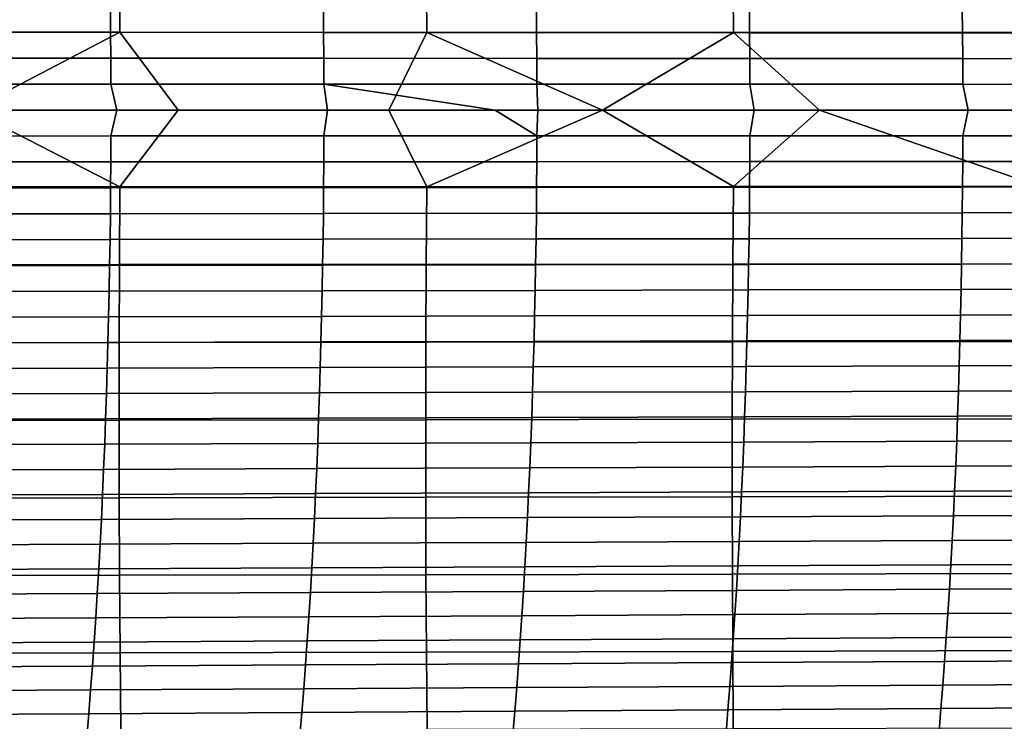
# Model space of a CAD drawing. Header units: metres. Extents: x -23 to 242, y -40 to 23.
# Tile 368 of 450: x 120 to 133, y -8 to 1. Entities that reach past the tile are written whole.
import ezdxf

# ---------------------------------------------------------------- set-up
doc = ezdxf.new("R2010")
doc.units = ezdxf.units.M
doc.layers.add('solid_10171013', color=7, linetype='CONTINUOUS')

msp = doc.modelspace()

# ---------------------------------------------------------------- linework, layer by layer
at = {"layer": 'solid_10171013'}
for points in [[(117.486252, 2.02226, 287.026917), (117.491882, 1.010624, 287.054474), (121.476326, 1.009238, 287.756195), (121.470085, 2.019531, 287.729034)], [(121.470085, 2.019531, 287.729034), (121.476326, 1.009238, 287.756195), (125.460411, 1.007819, 288.459045), (125.453552, 2.016737, 288.432312)], [(125.453552, 2.016737, 288.432312), (125.460411, 1.007819, 288.459045), (129.444199, 1.006376, 289.162842), (129.436722, 2.013894, 289.136658)], [(129.436722, 2.013894, 289.136658), (129.444199, 1.006376, 289.162842), (133.427765, 1.004918, 289.867462), (133.419662, 2.011019, 289.841919)], [(118.583595, 1.348421, 260.133728), (121.351028, 1.345712, 260.714661), (121.354408, 1.009662, 260.696014), (118.586983, 1.011676, 260.11496)], [(121.351028, 1.345712, 260.714661), (124.118088, 1.342916, 261.295624), (124.121445, 1.007579, 261.277039), (121.354408, 1.009662, 260.696014)], [(124.118088, 1.342916, 261.295624), (126.884758, 1.340091, 261.876678), (126.8881, 1.005469, 261.858215), (124.121445, 1.007579, 261.277039)], [(126.884758, 1.340091, 261.876678), (129.651016, 1.33721, 262.458038), (129.654358, 1.003312, 262.439636), (126.8881, 1.005469, 261.858215)], [(129.651016, 1.33721, 262.458038), (132.41687, 1.334308, 263.039764), (132.420181, 1.001136, 263.021484), (129.654358, 1.003312, 262.439636)], [(132.41687, 1.334308, 263.039764), (135.182297, 1.331354, 263.62207), (135.185593, 0.998917, 263.603851), (132.420181, 1.001136, 263.021484)], [(121.476326, 1.009238, 287.756195), (117.491882, 1.010624, 287.054474), (119.534027, -0.000294, 287.423584)], [(118.586983, 1.011676, 260.11496), (121.354408, 1.009662, 260.696014), (121.356865, 0.67329, 260.682373), (118.589455, 0.674619, 260.101257)], [(121.476326, 1.009238, 287.756195), (119.534027, -0.000294, 287.423584), (121.476433, -0.99671, 287.756439), (122.232002, -0.00033, 287.898895)], [(121.354408, 1.009662, 260.696014), (124.121445, 1.007579, 261.277039), (124.123901, 0.671912, 261.263489), (121.356865, 0.67329, 260.682373)], [(125.460411, 1.007819, 288.459045), (121.476326, 1.009238, 287.756195), (122.232002, -0.00033, 287.898895), (124.969276, -0.000365, 288.381653)], [(124.121445, 1.007579, 261.277039), (126.8881, 1.005469, 261.858215), (126.890541, 0.670512, 261.844727), (124.123901, 0.671912, 261.263489)], [(125.460411, 1.007819, 288.459045), (124.969276, -0.000365, 288.381653), (125.460518, -0.995409, 288.45929), (127.745712, -0.000398, 288.871796)], [(129.444199, 1.006376, 289.162842), (125.460411, 1.007819, 288.459045), (127.745712, -0.000398, 288.871796)], [(126.8881, 1.005469, 261.858215), (129.654358, 1.003312, 262.439636), (129.656784, 0.669077, 262.426239), (126.890541, 0.670512, 261.844727)], [(129.444199, 1.006376, 289.162842), (127.745712, -0.000398, 288.871796), (129.444321, -0.994073, 289.163086), (130.562927, -0.000428, 289.369568)], [(133.427765, 1.004918, 289.867462), (129.444199, 1.006376, 289.162842), (130.562927, -0.000428, 289.369568), (133.422516, -0.000453, 289.875244)], [(129.654358, 1.003312, 262.439636), (132.420181, 1.001136, 263.021484), (132.422592, 0.667627, 263.008148), (129.656784, 0.669077, 262.426239)], [(132.420181, 1.001136, 263.021484), (135.185593, 0.998917, 263.603851), (135.187988, 0.666145, 263.590607), (132.422592, 0.667627, 263.008148)], [(118.589455, 0.674619, 260.101257), (121.356865, 0.67329, 260.682373), (121.358429, 0.336701, 260.673706), (118.591019, 0.337359, 260.092529)], [(121.356865, 0.67329, 260.682373), (124.123901, 0.671912, 261.263489), (124.125458, 0.336018, 261.254852), (121.358429, 0.336701, 260.673706)], [(124.123901, 0.671912, 261.263489), (126.890541, 0.670512, 261.844727), (126.89209, 0.335321, 261.836151), (124.125458, 0.336018, 261.254852)], [(126.890541, 0.670512, 261.844727), (129.656784, 0.669077, 262.426239), (129.65831, 0.334606, 262.417725), (126.89209, 0.335321, 261.836151)], [(129.656784, 0.669077, 262.426239), (132.422592, 0.667627, 263.008148), (132.424118, 0.333881, 262.999725), (129.65831, 0.334606, 262.417725)], [(132.422592, 0.667627, 263.008148), (135.187988, 0.666145, 263.590607), (135.189499, 0.333139, 263.582275), (132.424118, 0.333881, 262.999725)], [(118.677666, 0, 260.106812), (118.591019, 0.337359, 260.092529), (121.358429, 0.336701, 260.673706), (121.437477, 0, 260.68634)], [(121.437477, 0, 260.68634), (121.358429, 0.336701, 260.673706), (124.125458, 0.336018, 261.254852), (124.170982, 0, 261.260498)], [(126.347633, 0, 261.717834), (124.125458, 0.336018, 261.254852), (126.89209, 0.335321, 261.836151), (126.903976, 0, 261.834747)], [(126.347633, 0, 261.717834), (124.170982, 0, 261.260498), (124.125458, 0.336018, 261.254852)], [(126.903976, 0, 261.834747), (126.89209, 0.335321, 261.836151), (129.65831, 0.334606, 262.417725), (129.711945, 0, 262.425171)], [(129.711945, 0, 262.425171), (129.65831, 0.334606, 262.417725), (132.424118, 0.333881, 262.999725), (132.495132, 0, 263.010956)], [(132.495132, 0, 263.010956), (132.424118, 0.333881, 262.999725), (135.189499, 0.333139, 263.582275), (135.254913, 0, 263.592438)], [(119.534027, -0.000294, 287.423584), (117.491974, -0.99797, 287.054718), (121.476433, -0.99671, 287.756439)], [(118.591019, -0.33734, 260.092529), (118.677666, 0, 260.106812), (121.437477, 0, 260.68634), (121.358429, -0.336688, 260.673706)], [(121.358429, -0.336688, 260.673706), (121.437477, 0, 260.68634), (124.170982, 0, 261.260498), (124.125458, -0.336014, 261.254852)], [(124.969276, -0.000365, 288.381653), (122.232002, -0.00033, 287.898895), (121.476433, -0.99671, 287.756439), (125.460518, -0.995409, 288.45929)], [(124.125458, -0.336014, 261.254852), (124.170982, 0, 261.260498), (126.347633, 0, 261.717834), (126.89209, -0.335321, 261.836151)], [(127.745712, -0.000398, 288.871796), (125.460518, -0.995409, 288.45929), (129.444321, -0.994073, 289.163086)], [(126.89209, -0.335321, 261.836151), (126.347633, 0, 261.717834), (126.903976, 0, 261.834747)], [(126.89209, -0.335321, 261.836151), (126.903976, 0, 261.834747), (129.711945, 0, 262.425171), (129.65831, -0.334612, 262.417725)], [(130.562927, -0.000428, 289.369568), (129.444321, -0.994073, 289.163086), (133.427887, -0.992706, 289.867706)], [(129.65831, -0.334612, 262.417725), (129.711945, 0, 262.425171), (132.495132, 0, 263.010956), (132.424118, -0.333882, 262.999725)], [(133.422516, -0.000453, 289.875244), (130.562927, -0.000428, 289.369568), (133.427887, -0.992706, 289.867706)], [(132.424118, -0.333882, 262.999725), (132.495132, 0, 263.010956), (135.254913, 0, 263.592438), (135.189499, -0.333132, 263.582275)], [(118.589455, -0.674583, 260.101257), (118.591019, -0.33734, 260.092529), (121.358429, -0.336688, 260.673706), (121.356865, -0.673262, 260.682373)], [(121.356865, -0.673262, 260.682373), (121.358429, -0.336688, 260.673706), (124.125458, -0.336014, 261.254852), (124.123901, -0.671904, 261.263489)], [(124.123901, -0.671904, 261.263489), (124.125458, -0.336014, 261.254852), (126.89209, -0.335321, 261.836151), (126.890541, -0.670511, 261.844727)], [(126.890541, -0.670511, 261.844727), (126.89209, -0.335321, 261.836151), (129.65831, -0.334612, 262.417725), (129.656784, -0.669089, 262.426239)], [(129.656784, -0.669089, 262.426239), (129.65831, -0.334612, 262.417725), (132.424118, -0.333882, 262.999725), (132.422592, -0.667627, 263.008148)], [(132.422592, -0.667627, 263.008148), (132.424118, -0.333882, 262.999725), (135.189499, -0.333132, 263.582275), (135.187988, -0.66613, 263.590607)], [(118.586983, -1.011621, 260.11496), (118.589455, -0.674583, 260.101257), (121.356865, -0.673262, 260.682373), (121.354408, -1.00962, 260.696014)], [(121.354408, -1.00962, 260.696014), (121.356865, -0.673262, 260.682373), (124.123901, -0.671904, 261.263489), (124.121445, -1.007567, 261.277039)], [(124.121445, -1.007567, 261.277039), (124.123901, -0.671904, 261.263489), (126.890541, -0.670511, 261.844727), (126.8881, -1.005468, 261.858215)], [(126.8881, -1.005468, 261.858215), (126.890541, -0.670511, 261.844727), (129.656784, -0.669089, 262.426239), (129.654343, -1.003329, 262.439636)], [(129.654343, -1.003329, 262.439636), (129.656784, -0.669089, 262.426239), (132.422592, -0.667627, 263.008148), (132.420181, -1.001137, 263.021484)], [(132.420181, -1.001137, 263.021484), (132.422592, -0.667627, 263.008148), (135.187988, -0.66613, 263.590607), (135.185593, -0.998895, 263.603851)], [(121.476433, -0.99671, 287.756439), (117.491974, -0.99797, 287.054718), (117.486313, -2.009603, 287.027405), (121.470154, -2.006997, 287.729492)], [(118.583595, -1.348348, 260.133728), (118.586983, -1.011621, 260.11496), (121.354408, -1.00962, 260.696014), (121.351028, -1.345655, 260.714661)], [(121.351028, -1.345655, 260.714661), (121.354408, -1.00962, 260.696014), (124.121445, -1.007567, 261.277039), (124.118088, -1.342901, 261.295624)], [(125.460518, -0.995409, 288.45929), (121.476433, -0.99671, 287.756439), (121.470154, -2.006997, 287.729492), (125.453629, -2.004319, 288.43277)], [(124.118088, -1.342901, 261.295624), (124.121445, -1.007567, 261.277039), (126.8881, -1.005468, 261.858215), (126.884758, -1.340089, 261.876678)], [(129.444321, -0.994073, 289.163086), (125.460518, -0.995409, 288.45929), (125.453629, -2.004319, 288.43277), (129.436813, -2.001581, 289.137115)], [(126.884758, -1.340089, 261.876678), (126.8881, -1.005468, 261.858215), (129.654343, -1.003329, 262.439636), (129.651016, -1.337232, 262.458038)], [(133.427887, -0.992706, 289.867706), (129.444321, -0.994073, 289.163086), (129.436813, -2.001581, 289.137115), (133.419769, -1.998796, 289.842346)], [(129.651016, -1.337232, 262.458038), (129.654343, -1.003329, 262.439636), (132.420181, -1.001137, 263.021484), (132.41687, -1.334308, 263.039764)], [(132.41687, -1.334308, 263.039764), (132.420181, -1.001137, 263.021484), (135.185593, -0.998895, 263.603851), (135.182297, -1.331324, 263.62207)], [(118.579277, -1.684657, 260.157654), (118.583595, -1.348348, 260.133728), (121.351028, -1.345655, 260.714661), (121.346733, -1.681264, 260.738464)], [(121.346733, -1.681264, 260.738464), (121.351028, -1.345655, 260.714661), (124.118088, -1.342901, 261.295624), (124.113808, -1.6778, 261.319275)], [(124.113808, -1.6778, 261.319275), (124.118088, -1.342901, 261.295624), (126.884758, -1.340089, 261.876678), (126.880486, -1.674274, 261.900238)], [(126.880486, -1.674274, 261.900238), (126.884758, -1.340089, 261.876678), (129.651016, -1.337232, 262.458038), (129.646774, -1.670696, 262.481476)], [(129.646774, -1.670696, 262.481476), (129.651016, -1.337232, 262.458038), (132.41687, -1.334308, 263.039764), (132.412643, -1.667041, 263.06311)], [(132.412643, -1.667041, 263.06311), (132.41687, -1.334308, 263.039764), (135.182297, -1.331324, 263.62207), (135.178085, -1.663317, 263.645325)], [(118.574013, -2.020442, 260.186798), (118.579277, -1.684657, 260.157654), (121.346733, -1.681264, 260.738464), (121.341492, -2.016341, 260.767456)], [(121.341492, -2.016341, 260.767456), (121.346733, -1.681264, 260.738464), (124.113808, -1.6778, 261.319275), (124.108589, -2.012164, 261.348114)], [(124.108589, -2.012164, 261.348114), (124.113808, -1.6778, 261.319275), (126.880486, -1.674274, 261.900238), (126.87529, -2.007918, 261.928925)], [(126.87529, -2.007918, 261.928925), (126.880486, -1.674274, 261.900238), (129.646774, -1.670696, 262.481476), (129.641586, -2.003619, 262.510071)], [(129.641586, -2.003619, 262.510071), (129.646774, -1.670696, 262.481476), (132.412643, -1.667041, 263.06311), (132.407471, -1.999235, 263.091614)], [(132.407471, -1.999235, 263.091614), (132.412643, -1.667041, 263.06311), (135.178085, -1.663317, 263.645325), (135.172928, -1.994775, 263.673737)], [(121.470154, -2.006997, 287.729492), (117.486313, -2.009603, 287.027405), (117.483192, -3.020736, 286.983856), (121.466362, -3.016789, 287.686615)], [(118.567795, -2.355596, 260.221283), (118.574013, -2.020442, 260.186798), (121.341492, -2.016341, 260.767456), (121.335297, -2.350782, 260.801727)], [(121.335297, -2.350782, 260.801727), (121.341492, -2.016341, 260.767456), (124.108589, -2.012164, 261.348114), (124.102417, -2.345887, 261.382202)], [(125.453629, -2.004319, 288.43277), (121.470154, -2.006997, 287.729492), (121.466362, -3.016789, 287.686615), (125.449158, -3.012744, 288.390686)], [(124.102417, -2.345887, 261.382202), (124.108589, -2.012164, 261.348114), (126.87529, -2.007918, 261.928925), (126.869141, -2.340921, 261.962891)], [(129.436813, -2.001581, 289.137115), (125.453629, -2.004319, 288.43277), (125.449158, -3.012744, 288.390686), (129.431656, -3.008619, 289.095978)], [(126.869141, -2.340921, 261.962891), (126.87529, -2.007918, 261.928925), (129.641586, -2.003619, 262.510071), (129.635468, -2.335901, 262.543884)], [(133.419769, -1.998796, 289.842346), (129.436813, -2.001581, 289.137115), (129.431656, -3.008619, 289.095978), (133.413925, -3.004432, 289.802246)], [(129.635468, -2.335901, 262.543884), (129.641586, -2.003619, 262.510071), (132.407471, -1.999235, 263.091614), (132.401367, -2.330789, 263.125336)], [(132.401367, -2.330789, 263.125336), (132.407471, -1.999235, 263.091614), (135.172928, -1.994775, 263.673737), (135.16684, -2.325595, 263.707367)], [(118.5606, -2.690012, 260.261169), (118.567795, -2.355596, 260.221283), (121.335297, -2.350782, 260.801727), (121.32814, -2.684481, 260.841339)], [(121.32814, -2.684481, 260.841339), (121.335297, -2.350782, 260.801727), (124.102417, -2.345887, 261.382202), (124.095284, -2.678867, 261.421631)], [(124.095284, -2.678867, 261.421631), (124.102417, -2.345887, 261.382202), (126.869141, -2.340921, 261.962891), (126.862038, -2.673181, 262.002136)], [(126.862038, -2.673181, 262.002136), (126.869141, -2.340921, 261.962891), (129.635468, -2.335901, 262.543884), (129.628387, -2.667439, 262.582977)], [(129.628387, -2.667439, 262.582977), (129.635468, -2.335901, 262.543884), (132.401367, -2.330789, 263.125336), (132.394302, -2.661602, 263.164337)], [(132.394302, -2.661602, 263.164337), (132.401367, -2.330789, 263.125336), (135.16684, -2.325595, 263.707367), (135.159805, -2.655678, 263.746277)], [(118.552422, -3.023585, 260.306519), (118.5606, -2.690012, 260.261169), (121.32814, -2.684481, 260.841339), (121.319992, -3.017335, 260.886444)], [(121.319992, -3.017335, 260.886444), (121.32814, -2.684481, 260.841339), (124.095284, -2.678867, 261.421631), (124.087173, -3.011001, 261.466492)], [(124.087173, -3.011001, 261.466492), (124.095284, -2.678867, 261.421631), (126.862038, -2.673181, 262.002136), (126.853958, -3.004594, 262.046783)], [(126.853958, -3.004594, 262.046783), (126.862038, -2.673181, 262.002136), (129.628387, -2.667439, 262.582977), (129.620331, -2.998133, 262.627502)], [(129.620331, -2.998133, 262.627502), (129.628387, -2.667439, 262.582977), (132.394302, -2.661602, 263.164337), (132.386276, -2.991573, 263.20871)], [(132.386276, -2.991573, 263.20871), (132.394302, -2.661602, 263.164337), (135.159805, -2.655678, 263.746277), (135.151779, -2.984922, 263.790558)], [(121.466362, -3.016789, 287.686615), (117.483192, -3.020736, 286.983856), (117.482658, -4.031139, 286.924347), (121.46508, -4.025876, 287.628082)], [(118.543243, -3.356207, 260.357422), (118.552422, -3.023585, 260.306519), (121.319992, -3.017335, 260.886444), (121.31086, -3.349238, 260.937042)], [(121.31086, -3.349238, 260.937042), (121.319992, -3.017335, 260.886444), (124.087173, -3.011001, 261.466492), (124.078079, -3.342185, 261.516846)], [(125.449158, -3.012744, 288.390686), (121.466362, -3.016789, 287.686615), (121.46508, -4.025876, 287.628082), (125.447136, -4.020489, 288.333313)], [(124.078079, -3.342185, 261.516846), (124.087173, -3.011001, 261.466492), (126.853958, -3.004594, 262.046783), (126.844887, -3.335059, 262.096924)], [(129.431656, -3.008619, 289.095978), (125.449158, -3.012744, 288.390686), (125.447136, -4.020489, 288.333313), (129.428879, -4.015005, 289.039917)], [(126.844887, -3.335059, 262.096924), (126.853958, -3.004594, 262.046783), (129.620331, -2.998133, 262.627502), (129.611282, -3.327882, 262.67746)], [(133.413925, -3.004432, 289.802246), (129.431656, -3.008619, 289.095978), (129.428879, -4.015005, 289.039917), (133.4104, -4.009449, 289.747681)], [(129.611282, -3.327882, 262.67746), (129.620331, -2.998133, 262.627502), (132.386276, -2.991573, 263.20871), (132.377258, -3.320601, 263.258545)], [(132.377258, -3.320601, 263.258545), (132.386276, -2.991573, 263.20871), (135.151779, -2.984922, 263.790558), (135.142792, -3.313227, 263.840302)], [(129.601242, -3.656583, 262.732971), (129.611282, -3.327882, 262.67746), (132.377258, -3.320601, 263.258545), (132.367233, -3.648586, 263.313904)], [(132.367233, -3.648586, 263.313904), (132.377258, -3.320601, 263.258545), (135.142792, -3.313227, 263.840302), (135.132797, -3.640493, 263.895538)], [(118.533058, -3.687771, 260.414001), (118.543243, -3.356207, 260.357422), (121.31086, -3.349238, 260.937042), (121.300713, -3.680086, 260.993256)], [(121.300713, -3.680086, 260.993256), (121.31086, -3.349238, 260.937042), (124.078079, -3.342185, 261.516846), (124.06797, -3.672316, 261.572784)], [(124.06797, -3.672316, 261.572784), (124.078079, -3.342185, 261.516846), (126.844887, -3.335059, 262.096924), (126.834816, -3.664474, 262.152649)], [(126.834816, -3.664474, 262.152649), (126.844887, -3.335059, 262.096924), (129.611282, -3.327882, 262.67746), (129.601242, -3.656583, 262.732971)], [(118.521843, -4.018171, 260.476257), (118.533058, -3.687771, 260.414001), (121.300713, -3.680086, 260.993256), (121.289543, -4.009774, 261.055176)], [(121.289543, -4.009774, 261.055176), (121.300713, -3.680086, 260.993256), (124.06797, -3.672316, 261.572784), (124.056847, -4.001291, 261.634369)], [(124.056847, -4.001291, 261.634369), (124.06797, -3.672316, 261.572784), (126.834816, -3.664474, 262.152649), (126.82373, -3.992737, 262.213989)], [(126.82373, -3.992737, 262.213989), (126.834816, -3.664474, 262.152649), (129.601242, -3.656583, 262.732971), (129.590195, -3.984135, 262.794128)], [(129.590195, -3.984135, 262.794128), (129.601242, -3.656583, 262.732971), (132.367233, -3.648586, 263.313904), (132.356216, -3.975426, 263.374878)], [(132.356216, -3.975426, 263.374878), (132.367233, -3.648586, 263.313904), (135.132797, -3.640493, 263.895538), (135.121796, -3.966618, 263.95639)], [(121.46508, -4.025876, 287.628082), (117.482658, -4.031139, 286.924347), (117.484741, -5.040575, 286.84903), (121.466347, -5.034034, 287.554077)], [(118.509583, -4.347301, 260.544373), (118.521843, -4.018171, 260.476257), (121.289543, -4.009774, 261.055176), (121.277344, -4.338197, 261.122864)], [(121.277344, -4.338197, 261.122864), (121.289543, -4.009774, 261.055176), (124.056847, -4.001291, 261.634369), (124.044693, -4.329006, 261.701752)], [(125.447136, -4.020489, 288.333313), (121.46508, -4.025876, 287.628082), (121.466347, -5.034034, 287.554077), (125.447578, -5.027349, 288.260864)], [(124.044693, -4.329006, 261.701752), (124.056847, -4.001291, 261.634369), (126.82373, -3.992737, 262.213989), (126.811615, -4.319745, 262.281067)], [(129.428879, -4.015005, 289.039917), (125.447136, -4.020489, 288.333313), (125.447578, -5.027349, 288.260864), (129.428513, -5.02055, 288.969177)], [(126.811615, -4.319745, 262.281067), (126.82373, -3.992737, 262.213989), (129.590195, -3.984135, 262.794128), (129.57811, -4.310439, 262.860962)], [(133.4104, -4.009449, 289.747681), (129.428879, -4.015005, 289.039917), (129.428513, -5.02055, 288.969177), (133.40921, -5.01367, 289.678864)], [(129.57811, -4.310439, 262.860962), (129.590195, -3.984135, 262.794128), (132.356216, -3.975426, 263.374878), (132.344177, -4.30102, 263.441559)], [(132.344177, -4.30102, 263.441559), (132.356216, -3.975426, 263.374878), (135.121796, -3.966618, 263.95639), (135.109787, -4.291501, 264.022949)], [(118.496269, -4.675054, 260.618347), (118.509583, -4.347301, 260.544373), (121.277344, -4.338197, 261.122864), (121.264091, -4.66525, 261.196442)], [(121.264091, -4.66525, 261.196442), (121.277344, -4.338197, 261.122864), (124.044693, -4.329006, 261.701752), (124.031487, -4.655359, 261.774933)], [(124.031487, -4.655359, 261.774933), (124.044693, -4.329006, 261.701752), (126.811615, -4.319745, 262.281067), (126.798462, -4.645397, 262.353943)], [(126.798462, -4.645397, 262.353943), (126.811615, -4.319745, 262.281067), (129.57811, -4.310439, 262.860962), (129.565002, -4.63539, 262.933624)], [(129.565002, -4.63539, 262.933624), (129.57811, -4.310439, 262.860962), (132.344177, -4.30102, 263.441559), (132.331085, -4.625268, 263.514008)], [(132.331085, -4.625268, 263.514008), (132.344177, -4.30102, 263.441559), (135.109787, -4.291501, 264.022949), (135.096741, -4.615043, 264.095245)], [(118.481895, -5.001323, 260.698303), (118.496269, -4.675054, 260.618347), (121.264091, -4.66525, 261.196442), (121.249771, -4.990829, 261.275909)], [(121.249771, -4.990829, 261.275909), (121.264091, -4.66525, 261.196442), (124.031487, -4.655359, 261.774933), (124.017227, -4.980246, 261.854034)], [(124.017227, -4.980246, 261.854034), (124.031487, -4.655359, 261.774933), (126.798462, -4.645397, 262.353943), (126.784248, -4.96959, 262.432739)], [(126.784248, -4.96959, 262.432739), (126.798462, -4.645397, 262.353943), (129.565002, -4.63539, 262.933624), (129.550827, -4.958889, 263.012115)], [(129.550827, -4.958889, 263.012115), (129.565002, -4.63539, 262.933624), (132.331085, -4.625268, 263.514008), (132.316956, -4.94807, 263.592285)], [(132.316956, -4.94807, 263.592285), (132.331085, -4.625268, 263.514008), (135.096741, -4.615043, 264.095245), (135.082642, -4.937142, 264.17337)], [(121.234383, -5.314829, 261.36145), (121.249771, -4.990829, 261.275909), (124.017227, -4.980246, 261.854034), (124.001892, -5.303564, 261.939117)], [(124.001892, -5.303564, 261.939117), (124.017227, -4.980246, 261.854034), (126.784248, -4.96959, 262.432739), (126.768967, -5.292222, 262.517487)], [(126.768967, -5.292222, 262.517487), (126.784248, -4.96959, 262.432739), (129.550827, -4.958889, 263.012115), (129.535599, -5.280835, 263.096588)], [(129.535599, -5.280835, 263.096588), (129.550827, -4.958889, 263.012115), (132.316956, -4.94807, 263.592285), (132.301758, -5.269323, 263.676514)], [(132.301758, -5.269323, 263.676514), (132.316956, -4.94807, 263.592285), (135.082642, -4.937142, 264.17337), (135.067474, -5.257698, 264.257416)], [(121.466347, -5.034034, 287.554077), (117.484741, -5.040575, 286.84903), (117.489517, -6.048748, 286.758087), (121.470245, -6.040986, 287.464844)], [(118.466431, -5.326001, 260.784271), (118.481895, -5.001323, 260.698303), (121.249771, -4.990829, 261.275909), (121.234383, -5.314829, 261.36145)], [(125.447578, -5.027349, 288.260864), (121.466347, -5.034034, 287.554077), (121.470245, -6.040986, 287.464844), (125.4506, -6.033059, 288.173553)], [(129.428513, -5.02055, 288.969177), (125.447578, -5.027349, 288.260864), (125.4506, -6.033059, 288.173553), (129.430634, -6.025005, 288.884033)], [(133.40921, -5.01367, 289.678864), (129.428513, -5.02055, 288.969177), (129.430634, -6.025005, 288.884033), (133.410431, -6.016862, 289.596039)], [(118.449875, -5.648983, 260.876404), (118.466431, -5.326001, 260.784271), (121.234383, -5.314829, 261.36145), (121.217896, -5.637145, 261.453064)], [(121.217896, -5.637145, 261.453064), (121.234383, -5.314829, 261.36145), (124.001892, -5.303564, 261.939117), (123.985474, -5.625208, 262.030304)], [(123.985474, -5.625208, 262.030304), (124.001892, -5.303564, 261.939117), (126.768967, -5.292222, 262.517487), (126.752602, -5.613191, 262.608276)], [(126.752602, -5.613191, 262.608276), (126.768967, -5.292222, 262.517487), (129.535599, -5.280835, 263.096588), (129.519272, -5.601126, 263.187073)], [(129.519272, -5.601126, 263.187073), (129.535599, -5.280835, 263.096588), (132.301758, -5.269323, 263.676514), (132.285492, -5.588927, 263.766754)], [(132.285492, -5.588927, 263.766754), (132.301758, -5.269323, 263.676514), (135.067474, -5.257698, 264.257416), (135.051254, -5.57661, 264.347443)], [(121.200302, -5.957673, 261.550873), (121.217896, -5.637145, 261.453064), (123.985474, -5.625208, 262.030304), (123.967949, -5.945078, 262.127655)], [(123.967949, -5.945078, 262.127655), (123.985474, -5.625208, 262.030304), (126.752602, -5.613191, 262.608276), (126.735138, -5.932395, 262.705231)], [(126.735138, -5.932395, 262.705231), (126.752602, -5.613191, 262.608276), (129.519272, -5.601126, 263.187073), (129.501862, -5.919659, 263.283691)], [(129.501862, -5.919659, 263.283691), (129.519272, -5.601126, 263.187073), (132.285492, -5.588927, 263.766754), (132.268143, -5.906782, 263.863098)], [(132.268143, -5.906782, 263.863098), (132.285492, -5.588927, 263.766754), (135.051254, -5.57661, 264.347443), (135.033936, -5.893777, 264.443542)], [(118.432213, -5.97016, 260.974762), (118.449875, -5.648983, 260.876404), (121.217896, -5.637145, 261.453064), (121.200302, -5.957673, 261.550873)], [(118.413429, -6.289428, 261.079407), (118.432213, -5.97016, 260.974762), (121.200302, -5.957673, 261.550873), (121.181595, -6.276307, 261.654938)], [(121.181595, -6.276307, 261.654938), (121.200302, -5.957673, 261.550873), (123.967949, -5.945078, 262.127655), (123.94931, -6.263068, 262.231232)], [(123.94931, -6.263068, 262.231232), (123.967949, -5.945078, 262.127655), (126.735138, -5.932395, 262.705231), (126.716568, -6.249732, 262.80838)], [(126.716568, -6.249732, 262.80838), (126.735138, -5.932395, 262.705231), (129.501862, -5.919659, 263.283691), (129.483353, -6.236335, 263.386475)], [(129.483353, -6.236335, 263.386475), (129.501862, -5.919659, 263.283691), (132.268143, -5.906782, 263.863098), (132.24968, -6.222786, 263.965576)], [(132.24968, -6.222786, 263.965576), (132.268143, -5.906782, 263.863098), (135.033936, -5.893777, 264.443542), (135.015533, -6.209099, 264.545776)], [(121.470245, -6.040986, 287.464844), (117.489517, -6.048748, 286.758087), (117.497063, -7.055336, 286.651703), (121.476845, -7.046423, 287.360565)], [(125.4506, -6.033059, 288.173553), (121.470245, -6.040986, 287.464844), (121.476845, -7.046423, 287.360565), (125.456238, -7.037327, 288.071625)], [(129.430634, -6.025005, 288.884033), (125.4506, -6.033059, 288.173553), (125.456238, -7.037327, 288.071625), (129.435318, -7.028094, 288.784637)], [(133.410431, -6.016862, 289.596039), (129.430634, -6.025005, 288.884033), (129.435318, -7.028094, 288.784637), (133.414139, -7.018765, 289.49942)], [(121.161751, -6.592944, 261.76535), (121.181595, -6.276307, 261.654938), (123.94931, -6.263068, 262.231232), (123.929543, -6.579076, 262.341125)], [(123.929543, -6.579076, 262.341125), (123.94931, -6.263068, 262.231232), (126.716568, -6.249732, 262.80838), (126.696869, -6.565099, 262.917847)], [(126.696869, -6.565099, 262.917847), (126.716568, -6.249732, 262.80838), (129.483353, -6.236335, 263.386475), (129.463715, -6.551052, 263.495575)], [(129.463715, -6.551052, 263.495575), (129.483353, -6.236335, 263.386475), (132.24968, -6.222786, 263.965576), (132.230103, -6.536839, 264.074341)], [(132.230103, -6.536839, 264.074341), (132.24968, -6.222786, 263.965576), (135.015533, -6.209099, 264.545776), (134.996002, -6.522475, 264.654266)], [(118.393509, -6.606679, 261.19043), (118.413429, -6.289428, 261.079407), (121.181595, -6.276307, 261.654938), (121.161751, -6.592944, 261.76535)], [(132.209396, -6.848838, 264.189423), (132.230103, -6.536839, 264.074341), (134.996002, -6.522475, 264.654266), (134.975357, -6.833805, 264.769043)], [(118.372437, -6.921806, 261.307892), (118.393509, -6.606679, 261.19043), (121.161751, -6.592944, 261.76535), (121.14077, -6.907477, 261.882202)], [(121.14077, -6.907477, 261.882202), (121.161751, -6.592944, 261.76535), (123.929543, -6.579076, 262.341125), (123.908638, -6.892998, 262.457458)], [(123.908638, -6.892998, 262.457458), (123.929543, -6.579076, 262.341125), (126.696869, -6.565099, 262.917847), (126.676033, -6.878395, 263.033691)], [(126.676033, -6.878395, 263.033691), (126.696869, -6.565099, 262.917847), (129.463715, -6.551052, 263.495575), (129.442947, -6.863708, 263.610992)], [(129.442947, -6.863708, 263.610992), (129.463715, -6.551052, 263.495575), (132.230103, -6.536839, 264.074341), (132.209396, -6.848838, 264.189423)], [(121.118622, -7.219803, 262.005585), (121.14077, -6.907477, 261.882202), (123.908638, -6.892998, 262.457458), (123.886574, -7.204732, 262.580261)], [(123.886574, -7.204732, 262.580261), (123.908638, -6.892998, 262.457458), (126.676033, -6.878395, 263.033691), (126.654045, -7.189517, 263.155975)], [(126.654045, -7.189517, 263.155975), (126.676033, -6.878395, 263.033691), (129.442947, -6.863708, 263.610992), (129.421036, -7.174202, 263.732849)], [(129.421036, -7.174202, 263.732849), (129.442947, -6.863708, 263.610992), (132.209396, -6.848838, 264.189423), (132.187546, -7.158685, 264.310913)], [(132.187546, -7.158685, 264.310913), (132.209396, -6.848838, 264.189423), (134.975357, -6.833805, 264.769043), (134.953583, -7.142986, 264.890167)], [(118.350197, -7.234704, 261.431915), (118.372437, -6.921806, 261.307892), (121.14077, -6.907477, 261.882202), (121.118622, -7.219803, 262.005585)], [(129.435318, -7.028094, 288.784637), (125.456238, -7.037327, 288.071625), (125.464516, -8.039862, 287.955231), (129.442551, -8.02954, 288.671265)], [(133.414139, -7.018765, 289.49942), (129.435318, -7.028094, 288.784637), (129.442551, -8.02954, 288.671265), (133.420319, -8.019121, 289.389221)], [(121.476845, -7.046423, 287.360565), (117.497063, -7.055336, 286.651703), (117.507385, -8.060019, 286.530029), (121.486145, -8.050037, 287.241394)], [(125.456238, -7.037327, 288.071625), (121.476845, -7.046423, 287.360565), (121.486145, -8.050037, 287.241394), (125.464516, -8.039862, 287.955231)], [(129.397964, -7.482433, 263.861237), (129.421036, -7.174202, 263.732849), (132.187546, -7.158685, 264.310913), (132.164551, -7.466278, 264.438873)], [(132.164551, -7.466278, 264.438873), (132.187546, -7.158685, 264.310913), (134.953583, -7.142986, 264.890167), (134.930649, -7.44992, 265.017792)], [(118.326782, -7.545264, 261.562531), (118.350197, -7.234704, 261.431915), (121.118622, -7.219803, 262.005585), (121.095299, -7.529817, 262.135559)], [(121.095299, -7.529817, 262.135559), (121.118622, -7.219803, 262.005585), (123.886574, -7.204732, 262.580261), (123.863335, -7.514174, 262.709625)], [(123.863335, -7.514174, 262.709625), (123.886574, -7.204732, 262.580261), (126.654045, -7.189517, 263.155975), (126.63089, -7.498363, 263.284851)], [(126.63089, -7.498363, 263.284851), (126.654045, -7.189517, 263.155975), (129.421036, -7.174202, 263.732849), (129.397964, -7.482433, 263.861237)], [(118.302185, -7.853382, 261.69989), (118.326782, -7.545264, 261.562531), (121.095299, -7.529817, 262.135559), (121.070793, -7.837414, 262.272217)], [(121.070793, -7.837414, 262.272217), (121.095299, -7.529817, 262.135559), (123.863335, -7.514174, 262.709625), (123.838921, -7.82122, 262.845673)], [(123.838921, -7.82122, 262.845673), (123.863335, -7.514174, 262.709625), (126.63089, -7.498363, 263.284851), (126.60656, -7.804832, 263.420319)], [(126.60656, -7.804832, 263.420319), (126.63089, -7.498363, 263.284851), (129.397964, -7.482433, 263.861237), (129.373703, -7.7883, 263.996216)], [(129.373703, -7.7883, 263.996216), (129.397964, -7.482433, 263.861237), (132.164551, -7.466278, 264.438873), (132.140381, -7.771516, 264.573425)], [(132.140381, -7.771516, 264.573425), (132.164551, -7.466278, 264.438873), (134.930649, -7.44992, 265.017792), (134.906555, -7.754505, 265.151917)], [(126.581039, -8.10882, 263.5625), (126.60656, -7.804832, 263.420319), (129.373703, -7.7883, 263.996216), (129.348267, -8.091701, 264.137878)], [(129.348267, -8.091701, 264.137878), (129.373703, -7.7883, 263.996216), (132.140381, -7.771516, 264.573425), (132.115021, -8.074298, 264.7146)], [(132.115021, -8.074298, 264.7146), (132.140381, -7.771516, 264.573425), (134.906555, -7.754505, 265.151917), (134.881287, -8.05664, 265.292694)], [(118.276375, -8.158949, 261.843994), (118.302185, -7.853382, 261.69989), (121.070793, -7.837414, 262.272217), (121.045082, -8.142488, 262.415619)], [(121.045082, -8.142488, 262.415619), (121.070793, -7.837414, 262.272217), (123.838921, -7.82122, 262.845673), (123.813309, -8.125768, 262.988434)], [(123.813309, -8.125768, 262.988434), (123.838921, -7.82122, 262.845673), (126.60656, -7.804832, 263.420319), (126.581039, -8.10882, 263.5625)]]:
    msp.add_3dface(points, dxfattribs=at)

doc.saveas('drawing.dxf')
